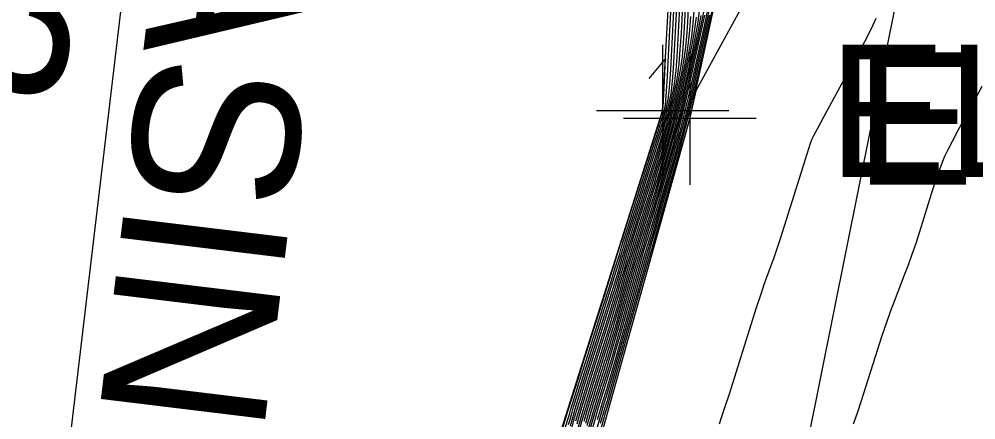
# Model space of a CAD drawing. Extents: x 1724534 to 1727318, y 657156 to 660047.
# Drawn here: x 1725592.33 to 1725621.22, y 659753.52 to 659765.62 of the extents above; entities that cross this region are included whole.
import ezdxf

# ---------------------------------------------------------------- set-up
doc = ezdxf.new("R2010")
doc.units = 0
for name, color, linetype in [('SURVEY - CONTOURS - Index with Text', 7, 'Continuous'), ('SURVEY - CONTOURS - Intermediate with optional Text', 7, 'Continuous'), ('SURVEY - DRAINAGE - Storm Sewer Text', 7, 'Continuous'), ('SURVEY - DTM - Breaklines', 7, 'Continuous'), ('SURVEY - DTM - Breaklines - Points - Elevations', 7, 'Continuous'), ('SURVEY - DTM - Breaklines - Points - Locators', 7, 'Continuous'), ('SURVEY - NON-TRANSPORTATION - Features', 7, 'Continuous'), ('SURVEY - NON-TRANSPORTATION - Features - Points - Elevations', 7, 'Continuous'), ('SURVEY - NON-TRANSPORTATION - Features - Points - Locators', 7, 'Continuous'), ('SURVEY - UTILITIES - Fiber Optic Cable (Underground) with Text', 7, 'Continuous')]:
    doc.layers.add(name, color=color, linetype=linetype)

msp = doc.modelspace()

# ---------------------------------------------------------------- linework, layer by layer
at = {"layer": 'SURVEY - CONTOURS - Index with Text'}
for points in [[(1725609.144, 659753.483), (1725609.213, 659753.72), (1725609.309, 659754.039), (1725609.433, 659754.44), (1725609.585, 659754.923), (1725610.025, 659756.319), (1725610.177, 659756.801), (1725610.3, 659757.201), (1725610.396, 659757.518), (1725610.464, 659757.753), (1725610.608, 659758.268), (1725610.674, 659758.494), (1725610.761, 659758.786), (1725610.872, 659759.143), (1725611.004, 659759.565), (1725611.388, 659760.779), (1725611.519, 659761.198), (1725611.626, 659761.544), (1725611.709, 659761.817), (1725611.767, 659762.017), (1725611.889, 659762.455), (1725611.935, 659762.623), (1725611.98, 659762.8), (1725612.024, 659762.985), (1725612.068, 659763.178), (1725612.184, 659763.703), (1725612.226, 659763.944), (1725612.264, 659764.272), (1725612.298, 659764.688), (1725612.329, 659765.191), (1725612.406, 659766.649)], [(1725609.44, 659753.411), (1725609.547, 659753.777), (1725609.654, 659754.131), (1725609.761, 659754.475), (1725610.046, 659755.378), (1725610.153, 659755.721), (1725610.259, 659756.075), (1725610.366, 659756.44), (1725610.472, 659756.815), (1725610.756, 659757.83), (1725610.861, 659758.199), (1725610.962, 659758.547), (1725611.06, 659758.873), (1725611.155, 659759.178), (1725611.402, 659759.961), (1725611.495, 659760.259), (1725611.587, 659760.565), (1725611.679, 659760.879), (1725611.77, 659761.201), (1725612.013, 659762.071), (1725612.104, 659762.405), (1725612.194, 659762.756), (1725612.282, 659763.124), (1725612.369, 659763.507), (1725612.599, 659764.552), (1725612.677, 659764.938), (1725612.738, 659765.313), (1725612.782, 659765.677)], [(1725613.129, 659765.932), (1725613.014, 659765.401), (1725612.669, 659763.837), (1725612.539, 659763.262), (1725612.407, 659762.713), (1725612.273, 659762.188), (1725612.137, 659761.687), (1725611.649, 659759.941), (1725611.47, 659759.32), (1725611.416, 659759.143), (1725611.305, 659758.79), (1725611.249, 659758.604), (1725611.048, 659757.904), (1725610.336, 659755.362), (1725610.218, 659754.95), (1725610.129, 659754.642), (1725610.066, 659754.437), (1725609.937, 659754.028), (1725609.875, 659753.823), (1725609.785, 659753.514)], [(1725618.206, 659765.636), (1725618.058, 659765.323), (1725617.858, 659764.932), (1725617.605, 659764.462), (1725616.618, 659762.652), (1725616.437, 659762.316), (1725616.321, 659762.094), (1725616.271, 659761.987), (1725616.223, 659761.857), (1725616.119, 659761.537), (1725615.323, 659759.013), (1725615.205, 659758.653), (1725615.113, 659758.38), (1725615.045, 659758.194), (1725614.899, 659757.817), (1725614.828, 659757.621), (1725614.725, 659757.314), (1725614.59, 659756.897), (1725613.769, 659754.291), (1725613.636, 659753.878), (1725613.535, 659753.578), (1725613.468, 659753.39)], [(1725608.691, 659753.089), (1725608.831, 659753.534), (1725608.916, 659753.805), (1725608.946, 659753.902), (1725608.955, 659753.931), (1725608.985, 659754.029), (1725609.071, 659754.302), (1725609.212, 659754.749), (1725609.408, 659755.37), (1725610.005, 659757.26), (1725610.201, 659757.881), (1725610.341, 659758.326), (1725610.426, 659758.596), (1725610.456, 659758.69), (1725610.461, 659758.707), (1725610.486, 659758.789), (1725610.561, 659759.025), (1725610.683, 659759.412), (1725610.854, 659759.953), (1725611.373, 659761.597), (1725611.666, 659762.523), (1725611.739, 659762.755), (1725611.764, 659762.834), (1725611.766, 659762.839), (1725611.766, 659762.841), (1725611.767, 659762.846), (1725611.768, 659762.848), (1725611.769, 659762.855), (1725611.771, 659762.886), (1725611.776, 659762.976), (1725611.795, 659763.329), (1725611.853, 659764.426), (1725611.344, 659763.818)]]:
    msp.add_lwpolyline(points, dxfattribs=at)
at = {"layer": 'SURVEY - CONTOURS - Intermediate with optional Text'}
for points in [[(1725608.977, 659753.337), (1725609.068, 659753.662), (1725609.122, 659753.844), (1725609.214, 659754.144), (1725609.345, 659754.564), (1725609.514, 659755.102), (1725610.017, 659756.695), (1725610.186, 659757.233), (1725610.317, 659757.651), (1725610.408, 659757.949), (1725610.461, 659758.128), (1725610.549, 659758.444), (1725610.599, 659758.612), (1725610.681, 659758.881), (1725610.796, 659759.251), (1725610.944, 659759.72), (1725611.382, 659761.106), (1725611.529, 659761.573), (1725611.642, 659761.935), (1725611.721, 659762.192), (1725611.766, 659762.344), (1725611.84, 659762.609), (1725611.867, 659762.711), (1725611.895, 659762.817), (1725611.922, 659762.929), (1725611.948, 659763.046), (1725612.018, 659763.364), (1725612.045, 659763.546), (1725612.074, 659763.856), (1725612.105, 659764.292), (1725612.137, 659764.855), (1725612.225, 659766.526)], [(1725608.987, 659753.148), (1725609.106, 659753.573), (1725609.167, 659753.782), (1725609.261, 659754.092), (1725609.389, 659754.502), (1725609.549, 659755.012), (1725610.021, 659756.507), (1725610.182, 659757.017), (1725610.309, 659757.426), (1725610.402, 659757.734), (1725610.462, 659757.94), (1725610.579, 659758.356), (1725610.636, 659758.553), (1725610.721, 659758.834), (1725610.834, 659759.197), (1725610.974, 659759.643), (1725611.524, 659761.385), (1725611.634, 659761.739), (1725611.715, 659762.005), (1725611.766, 659762.181), (1725611.865, 659762.532), (1725611.901, 659762.667), (1725611.937, 659762.809), (1725611.973, 659762.957), (1725612.008, 659763.112), (1725612.101, 659763.534), (1725612.136, 659763.745), (1725612.169, 659764.064), (1725612.201, 659764.49), (1725612.233, 659765.023), (1725612.315, 659766.587)], [(1725609.182, 659753.393), (1725609.258, 659753.658), (1725609.357, 659753.987), (1725609.477, 659754.378), (1725609.62, 659754.833), (1725610.029, 659756.131), (1725610.172, 659756.585), (1725610.292, 659756.976), (1725610.39, 659757.302), (1725610.466, 659757.565), (1725610.638, 659758.18), (1725610.711, 659758.435), (1725610.802, 659758.738), (1725610.909, 659759.089), (1725611.391, 659760.615), (1725611.514, 659761.01), (1725611.618, 659761.348), (1725611.703, 659761.629), (1725611.768, 659761.854), (1725611.914, 659762.378), (1725611.969, 659762.58), (1725612.023, 659762.791), (1725612.076, 659763.012), (1725612.128, 659763.244), (1725612.267, 659763.873), (1725612.316, 659764.143), (1725612.359, 659764.48), (1725612.395, 659764.886), (1725612.425, 659765.359), (1725612.496, 659766.71)], [(1725609.22, 659753.304), (1725609.304, 659753.597), (1725609.404, 659753.934), (1725609.521, 659754.317), (1725609.655, 659754.744), (1725610.034, 659755.942), (1725610.167, 659756.369), (1725610.284, 659756.751), (1725610.384, 659757.087), (1725610.467, 659757.378), (1725610.667, 659758.093), (1725610.749, 659758.376), (1725610.842, 659758.69), (1725610.947, 659759.035), (1725611.064, 659759.41), (1725611.393, 659760.452), (1725611.509, 659760.822), (1725611.611, 659761.152), (1725611.697, 659761.442), (1725611.768, 659761.691), (1725611.939, 659762.302), (1725612.003, 659762.536), (1725612.065, 659762.782), (1725612.127, 659763.04), (1725612.188, 659763.309), (1725612.35, 659764.043), (1725612.406, 659764.342), (1725612.454, 659764.689), (1725612.492, 659765.084), (1725612.521, 659765.526), (1725612.586, 659766.771)], [(1725614.387, 659766.416), (1725612.766, 659763.448), (1725612.637, 659762.865), (1725612.592, 659762.679), (1725612.51, 659762.369), (1725612.391, 659761.936), (1725610.109, 659753.778), (1725607.389, 659744.068), (1725607.292, 659743.726), (1725605.971, 659738.995), (1725605.881, 659738.637), (1725605.839, 659738.467), (1725604.668, 659733.899)], [(1725608.831, 659753.308), (1725608.919, 659753.588), (1725608.957, 659753.714), (1725608.992, 659753.842), (1725609.031, 659753.967), (1725609.119, 659754.249), (1725609.256, 659754.687), (1725609.443, 659755.281), (1725610.009, 659757.072), (1725610.196, 659757.665), (1725610.333, 659758.101), (1725610.42, 659758.38), (1725610.457, 659758.502), (1725610.49, 659758.619), (1725610.524, 659758.73), (1725610.601, 659758.977), (1725610.721, 659759.358), (1725610.884, 659759.875), (1725611.376, 659761.433), (1725611.539, 659761.949), (1725611.658, 659762.327), (1725611.733, 659762.567), (1725611.765, 659762.671), (1725611.79, 659762.762), (1725611.8, 659762.798), (1725611.809, 659762.835), (1725611.819, 659762.874), (1725611.828, 659762.914), (1725611.852, 659763.024), (1725611.865, 659763.149), (1725611.884, 659763.439), (1725611.911, 659763.896), (1725611.945, 659764.52), (1725612.044, 659766.403)], [(1725608.921, 659753.372), (1725608.967, 659753.525), (1725609.03, 659753.752), (1725609.076, 659753.906), (1725609.3, 659754.625), (1725610.325, 659757.876), (1725610.414, 659758.165), (1725610.459, 659758.315), (1725610.52, 659758.531), (1725610.641, 659758.929), (1725611.379, 659761.27), (1725611.65, 659762.131), (1725611.765, 659762.507), (1725611.834, 659762.754), (1725611.87, 659762.901), (1725611.935, 659763.194), (1725611.955, 659763.348), (1725611.979, 659763.648), (1725612.008, 659764.094), (1725612.041, 659764.688), (1725612.135, 659766.465)], [(1725613.219, 659766.131), (1725613.097, 659765.571), (1725612.729, 659763.903), (1725612.59, 659763.29), (1725612.45, 659762.704), (1725612.307, 659762.144), (1725612.162, 659761.61), (1725611.642, 659759.753), (1725611.465, 659759.132), (1725611.419, 659758.98), (1725611.335, 659758.713), (1725611.286, 659758.55), (1725611.085, 659757.845), (1725610.33, 659755.147), (1725610.124, 659754.426), (1725610.071, 659754.248), (1725609.973, 659753.938), (1725609.919, 659753.761), (1725609.714, 659753.04)], [(1725609.258, 659753.214), (1725609.349, 659753.535), (1725609.452, 659753.882), (1725609.566, 659754.255), (1725609.69, 659754.654), (1725610.038, 659755.754), (1725610.162, 659756.153), (1725610.276, 659756.526), (1725610.378, 659756.871), (1725610.469, 659757.19), (1725610.697, 659758.005), (1725610.786, 659758.317), (1725610.882, 659758.643), (1725610.985, 659758.981), (1725611.094, 659759.333), (1725611.396, 659760.288), (1725611.505, 659760.634), (1725611.603, 659760.956), (1725611.691, 659761.254), (1725611.769, 659761.528), (1725611.964, 659762.225), (1725612.036, 659762.493), (1725612.108, 659762.774), (1725612.179, 659763.068), (1725612.249, 659763.375), (1725612.433, 659764.213), (1725612.497, 659764.541), (1725612.548, 659764.897), (1725612.588, 659765.281), (1725612.617, 659765.694)], [(1725609.395, 659753.473), (1725609.5, 659753.829), (1725609.61, 659754.193), (1725609.726, 659754.565), (1725610.042, 659755.566), (1725610.158, 659755.937), (1725610.268, 659756.301), (1725610.372, 659756.656), (1725610.471, 659757.003), (1725610.727, 659757.917), (1725610.823, 659758.258), (1725610.922, 659758.595), (1725611.022, 659758.927), (1725611.124, 659759.255), (1725611.5, 659760.447), (1725611.595, 659760.761), (1725611.685, 659761.067), (1725611.77, 659761.364), (1725611.989, 659762.148), (1725612.07, 659762.449), (1725612.151, 659762.765), (1725612.23, 659763.096), (1725612.309, 659763.441), (1725612.516, 659764.382), (1725612.587, 659764.739), (1725612.643, 659765.105), (1725612.685, 659765.479), (1725612.713, 659765.862)], [(1725609.486, 659753.349), (1725609.595, 659753.724), (1725609.698, 659754.07), (1725609.796, 659754.386), (1725610.05, 659755.189), (1725610.148, 659755.505), (1725610.251, 659755.85), (1725610.36, 659756.225), (1725610.474, 659756.628), (1725610.786, 659757.742), (1725610.898, 659758.14), (1725611.002, 659758.499), (1725611.098, 659758.819), (1725611.185, 659759.1), (1725611.405, 659759.798), (1725611.49, 659760.071), (1725611.579, 659760.369), (1725611.673, 659760.691), (1725611.771, 659761.038), (1725612.038, 659761.994), (1725612.138, 659762.362), (1725612.236, 659762.748), (1725612.333, 659763.151), (1725612.429, 659763.573), (1725612.682, 659764.722), (1725612.767, 659765.137), (1725612.833, 659765.521), (1725612.879, 659765.875)], [(1725609.532, 659753.288), (1725609.643, 659753.672), (1725609.743, 659754.008), (1725609.832, 659754.296), (1725610.054, 659755.001), (1725610.143, 659755.289), (1725610.243, 659755.625), (1725610.354, 659756.009), (1725610.476, 659756.44), (1725610.815, 659757.654), (1725610.936, 659758.081), (1725611.042, 659758.451), (1725611.135, 659758.765), (1725611.215, 659759.023), (1725611.408, 659759.634), (1725611.485, 659759.883), (1725611.571, 659760.173), (1725611.667, 659760.504), (1725611.771, 659760.875), (1725612.063, 659761.917), (1725612.172, 659762.318), (1725612.279, 659762.739), (1725612.385, 659763.179), (1725612.489, 659763.639), (1725612.765, 659764.892), (1725612.858, 659765.336), (1725612.928, 659765.73)], [(1725609.577, 659753.226), (1725609.69, 659753.619), (1725609.787, 659753.946), (1725609.867, 659754.207), (1725610.058, 659754.813), (1725610.138, 659755.074), (1725610.235, 659755.4), (1725610.348, 659755.793), (1725610.973, 659758.022), (1725611.083, 659758.404), (1725611.173, 659758.712), (1725611.245, 659758.945), (1725611.411, 659759.47), (1725611.48, 659759.696), (1725611.563, 659759.978), (1725611.661, 659760.316), (1725611.772, 659760.711), (1725612.088, 659761.841), (1725612.205, 659762.275), (1725612.322, 659762.73), (1725612.436, 659763.207), (1725612.549, 659763.705), (1725612.848, 659765.061), (1725612.948, 659765.535), (1725613.023, 659765.938)], [(1725609.623, 659753.164), (1725609.738, 659753.567), (1725609.831, 659753.884), (1725609.902, 659754.117), (1725610.062, 659754.625), (1725610.133, 659754.858), (1725610.227, 659755.175), (1725610.342, 659755.578), (1725610.479, 659756.065), (1725611.011, 659757.963), (1725611.123, 659758.356), (1725611.211, 659758.658), (1725611.275, 659758.868), (1725611.414, 659759.307), (1725611.475, 659759.508), (1725611.555, 659759.782), (1725611.655, 659760.128), (1725611.773, 659760.548), (1725612.113, 659761.764), (1725612.239, 659762.231), (1725612.364, 659762.721), (1725612.488, 659763.235), (1725612.609, 659763.771), (1725612.931, 659765.231), (1725613.038, 659765.734)], [(1725613.263, 659765.91), (1725612.85, 659764.034), (1725612.693, 659763.346), (1725612.535, 659762.687), (1725612.374, 659762.057), (1725612.212, 659761.456), (1725611.455, 659758.757), (1725611.425, 659758.653), (1725611.395, 659758.558), (1725611.16, 659757.727), (1725610.194, 659754.275), (1725610.079, 659753.872), (1725610.043, 659753.759), (1725609.805, 659752.917)], [(1725613.18, 659765.74), (1725612.79, 659763.969), (1725612.642, 659763.318), (1725612.492, 659762.695), (1725612.341, 659762.1), (1725612.187, 659761.533), (1725611.532, 659759.194), (1725611.422, 659758.816), (1725611.365, 659758.635), (1725611.243, 659758.213), (1725610.202, 659754.5), (1725610.119, 659754.21), (1725610.075, 659754.06), (1725610.008, 659753.849), (1725609.881, 659753.409)], [(1725621.402, 659763.582), (1725621.212, 659763.22), (1725620.681, 659762.249), (1725620.502, 659761.917), (1725620.364, 659761.651), (1725620.266, 659761.451), (1725620.209, 659761.317), (1725620.111, 659761.047), (1725620.064, 659760.913), (1725619.916, 659760.458), (1725619.517, 659759.19), (1725619.404, 659758.843), (1725619.291, 659758.51), (1725619.177, 659758.191), (1725619.061, 659757.885), (1725618.752, 659757.09), (1725618.634, 659756.775), (1725618.511, 659756.429), (1725618.383, 659756.05), (1725618.252, 659755.639), (1725617.894, 659754.5), (1725617.763, 659754.091), (1725617.638, 659753.718), (1725617.52, 659753.381)]]:
    msp.add_lwpolyline(points, dxfattribs=at)
at = {"layer": 'SURVEY - DRAINAGE - Storm Sewer Text'}
msp.add_line((1725592.82, 659744.023), (1725599.127, 659797.315), dxfattribs=at)
at = {"layer": 'SURVEY - DTM - Breaklines'}
msp.add_lwpolyline([(1725548.52, 659521.481), (1725556.845, 659545.065), (1725562.116, 659569.482), (1725564.828, 659594.513), (1725575.937, 659617.765), (1725582.317, 659641.569), (1725587.744, 659666.22), (1725593.428, 659690.724), (1725599.084, 659714.698), (1725604.574, 659739.361), (1725605.919, 659744.429), (1725611.764, 659762.844), (1725613.112, 659786.858), (1725615.798, 659788.854), (1725620.104, 659809.038)], dxfattribs=at)
at = {"layer": 'SURVEY - DTM - Breaklines - Points - Locators'}
for p, q in [((1725611.764, 659764.844), (1725611.764, 659760.844)), ((1725613.764, 659762.844), (1725609.764, 659762.844))]:
    msp.add_line(p, q, dxfattribs=at)
at = {"layer": 'SURVEY - NON-TRANSPORTATION - Features'}
msp.add_lwpolyline([(1725569.664, 659593.303), (1725577.056, 659617.422), (1725582.603, 659641.503), (1725588.069, 659666.147), (1725593.908, 659690.609), (1725599.872, 659714.501), (1725606.018, 659738.998), (1725607.394, 659744.026), (1725612.585, 659762.615), (1725617.711, 659786.227), (1725616.679, 659788.487), (1725620.281, 659809.007)], dxfattribs=at)
at = {"layer": 'SURVEY - NON-TRANSPORTATION - Features - Points - Locators'}
for p, q in [((1725612.585, 659764.615), (1725612.585, 659760.615)), ((1725614.585, 659762.615), (1725610.585, 659762.615))]:
    msp.add_line(p, q, dxfattribs=at)
at = {"layer": 'SURVEY - UTILITIES - Fiber Optic Cable (Underground) with Text'}
msp.add_lwpolyline([(1725620.739, 659775.717), (1725611.515, 659729.876), (1725595.678, 659670.817), (1725588.852, 659637.987), (1725579.945, 659608.985), (1725572.052, 659574.699), (1725561.954, 659530.586), (1725538.949, 659448.715), (1725526.808, 659392.271), (1725505.744, 659313.434), (1725493.556, 659248.407)], dxfattribs=at)

# ---------------------------------------------------------------- texts
at = {"layer": 'SURVEY - DRAINAGE - Storm Sewer Text'}
for s, p in [('TOP-545.63', (1725592.989, 659799.547)), ('CATCH BASIN', (1725600.166, 659798.228))]:
    msp.add_text(s, height=5, rotation=263.0617, dxfattribs=at).set_placement(p)
at = {"layer": 'SURVEY - DTM - Breaklines - Points - Elevations'}
msp.add_text('EL-570.06', height=4, dxfattribs=at).set_placement((1725616.764, 659760.844))
at = {"layer": 'SURVEY - NON-TRANSPORTATION - Features - Points - Elevations'}
msp.add_text('EL-550.94', height=4, dxfattribs=at).set_placement((1725617.585, 659760.615))

doc.saveas('drawing.dxf')
